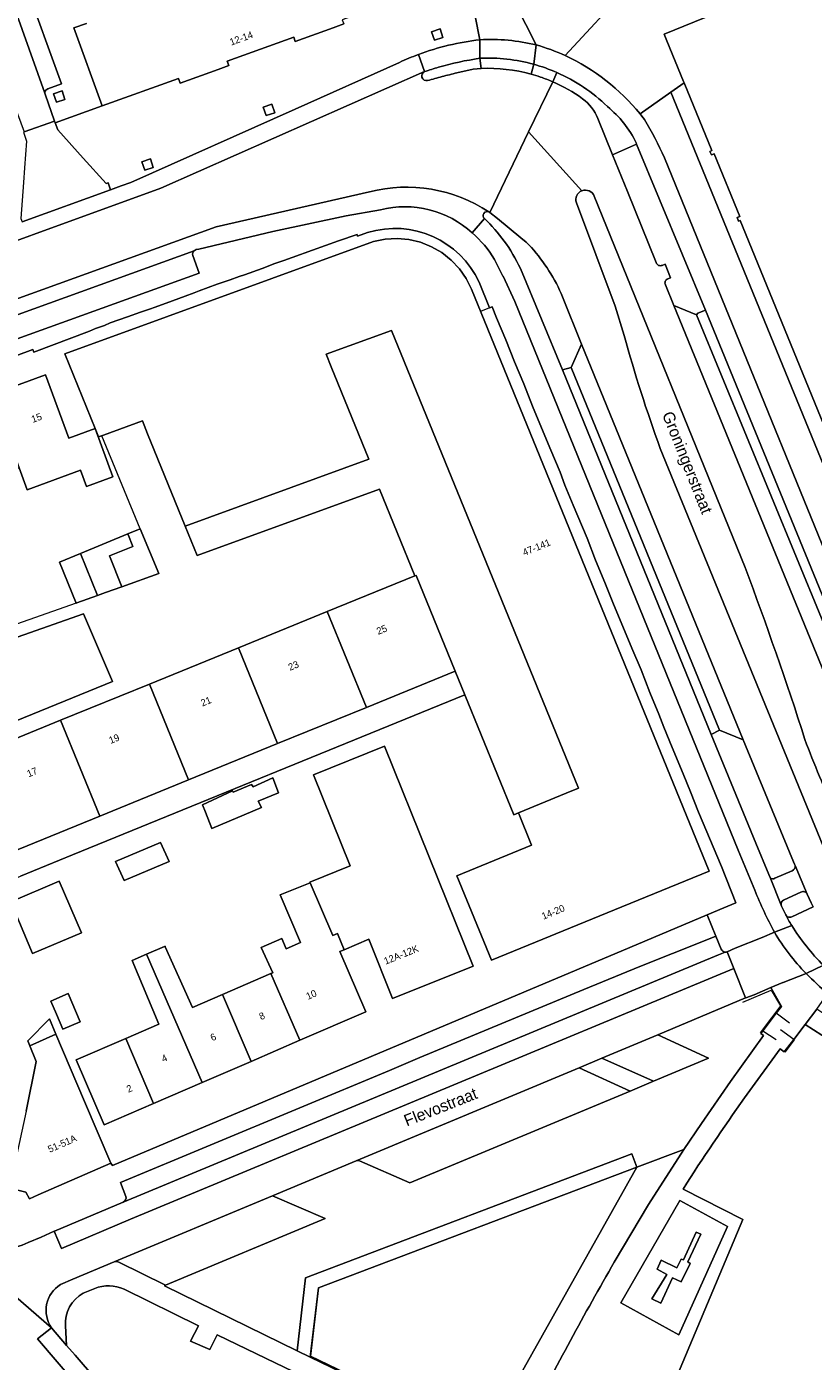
# Model space of a CAD drawing. Header units: metres. Extents: x 151448 to 154749, y 463108 to 465296.
# Tile 266 of 449: x 154253 to 154337, y 463258 to 463401. Entities that reach past the tile are written whole.
import ezdxf
from ezdxf.enums import TextEntityAlignment as Align

# ---------------------------------------------------------------- set-up
doc = ezdxf.new("R2010")
doc.units = ezdxf.units.M
for name, color, linetype, lineweight in [('B-PV-GR-BEPLANTING_CULTUUR_VASTE PLANTENVAK-GV', 253, 'Continuous', 9), ('B-PV-GR-GROENVOORZIENING-GV', 253, 'Continuous', 9), ('B-PV-GR-HAAG-GV', 253, 'Continuous', 9), ('B-PV-IE-TERREINAFSCHEIDING_KUNSTMATIG_HEKWERK-G', 253, 'Continuous', 9), ('B-PV-IE-TERREINAFSCHEIDING_KUNSTMATIG_MUUR-G', 253, 'Continuous', 9), ('B-PV-OG-BEBOUWING-GV', 1, 'Continuous', 9), ('B-PV-OG-BEBOUWING-T18', 2, 'Continuous', 9), ('B-PV-OG-TERREIN_BEGROEID-GV', 253, 'Continuous', 9), ('B-PV-OG-TERREIN_ERF-GV', 253, 'Continuous', 9), ('B-PV-OG-TOPOGRAFIE-T18', 2, 'Continuous', 9), ('B-PV-VH-GESLOTENVERHARDING_ASFALT-GV', 253, 'Continuous', 9), ('B-PV-VH-ONVERHARD_ZAND-GV', 253, 'Continuous', 9), ('B-PV-VH-OPENVERHARDING_BETONSTRAATSTEEN-GV', 253, 'Continuous', 9), ('B-PV-VH-OPENVERHARDING_STRAATBAKSTEEN-GV', 253, 'Continuous', 9), ('B-PV-VH-OPENVERHARDING_TEGEL-GV', 253, 'Continuous', 9)]:
    doc.layers.add(name, color=color, linetype=linetype, lineweight=lineweight)
doc.styles.add('Drong', font='txt', dxfattribs={"height": 1.8})

msp = doc.modelspace()

# ---------------------------------------------------------------- linework, layer by layer
at = {"layer": 'B-PV-GR-BEPLANTING_CULTUUR_VASTE PLANTENVAK-GV', "flags": 128}
msp.add_lwpolyline([(154315.954, 463268.438), (154319.604, 463274.597), (154323.404, 463280.501), (154318.362, 463278.624), (154301.916, 463249.292), (154304.981, 463247.875)], dxfattribs=at)
at = {"layer": 'B-PV-GR-BEPLANTING_CULTUUR_VASTE PLANTENVAK-GV'}
msp.add_lwpolyline([(154306.794, 463251.523, -0.0140732), (154315.954, 463268.438)], format="xyb", dxfattribs=at)
at = {"layer": 'B-PV-GR-GROENVOORZIENING-GV', "flags": 128}
for points in [[(154297.595, 463399.655), (154297.286, 463400.564), (154296.377, 463400.254), (154296.687, 463399.346)], [(154257.114, 463393.004), (154256.805, 463393.913), (154255.896, 463393.603), (154256.206, 463392.695)], [(154279.578, 463391.584), (154279.268, 463392.493), (154278.36, 463392.184), (154278.669, 463391.276)], [(154266.568, 463385.726), (154266.259, 463386.635), (154265.35, 463386.325), (154265.66, 463385.417)], [(154283.393, 463258.246), (154284.254, 463265.671), (154318.362, 463278.624), (154317.829, 463280.026), (154282.867, 463266.749), (154281.98, 463258.939)]]:
    msp.add_lwpolyline(points, close=True, dxfattribs=at)
for points in [[(154322.334, 463370.92), (154324.766, 463369.937), (154324.91, 463370.091), (154325.732, 463370.422), (154318.344, 463388.199), (154315.752, 463387.056), (154317.357, 463383.139), (154320.436, 463375.518)], [(154305.936, 463378.186), (154303.436, 463380.257), (154302.606, 463380.879), (154302.512, 463380.95)], [(154307.065, 463377.141), (154306.51, 463377.71), (154305.936, 463378.186)], [(154305.891, 463374.894), (154310.389, 463364.026), (154311.315, 463364.293), (154312.44, 463366.788), (154310.42, 463371.863)], [(154321.081, 463375.225), (154321.39, 463375.354), (154321.968, 463373.883), (154321.693, 463373.784)], [(154321.42, 463373.141), (154322.334, 463370.92)], [(154335.314, 463310.916), (154335.241, 463311.088), (154334.974, 463311.749), (154329.756, 463324.381), (154327.209, 463325.416), (154326.309, 463324.971), (154331.119, 463313.328), (154332.507, 463309.968), (154332.646, 463309.631)], [(154333.152, 463309.562), (154334.992, 463310.373)]]:
    msp.add_lwpolyline(points, dxfattribs=at)
at = {"layer": 'B-PV-GR-GROENVOORZIENING-GV'}
for points in [[(154302.512, 463380.95, 0.8750618), (154302.041, 463380.238)], [(154302.041, 463380.238, -0.0451432), (154304.154, 463377.831)], [(154304.154, 463377.831, -0.04795), (154305.891, 463374.894)], [(154310.42, 463371.863, 0.081221), (154307.065, 463377.141)], [(154320.436, 463375.518, 0.4390187), (154321.081, 463375.225)], [(154321.693, 463373.784, 0.4522583), (154321.42, 463373.141)], [(154334.992, 463310.373, 0.3871199), (154335.314, 463310.916)], [(154332.646, 463309.631, 0.4051504), (154333.152, 463309.562)]]:
    msp.add_lwpolyline(points, format="xyb", dxfattribs=at)
at = {"layer": 'B-PV-GR-HAAG-GV', "flags": 128}
for points in [[(154318.344, 463388.199), (154315.752, 463387.056), (154317.357, 463383.139), (154320.436, 463375.518)], [(154321.42, 463373.141), (154322.334, 463370.92), (154324.766, 463369.937), (154324.91, 463370.091), (154325.732, 463370.422), (154318.344, 463388.199)], [(154307.065, 463377.141), (154306.51, 463377.71), (154305.936, 463378.186), (154303.436, 463380.257), (154302.606, 463380.879), (154302.512, 463380.95)], [(154305.891, 463374.894), (154310.389, 463364.026), (154311.315, 463364.293), (154312.44, 463366.788)], [(154321.081, 463375.225), (154321.39, 463375.354), (154321.968, 463373.883), (154321.693, 463373.784)], [(154312.44, 463366.788), (154310.42, 463371.863)], [(154335.314, 463310.916), (154335.241, 463311.088), (154334.974, 463311.749), (154329.756, 463324.381), (154327.209, 463325.416), (154326.309, 463324.971), (154331.119, 463313.328), (154332.507, 463309.968), (154332.646, 463309.631)], [(154333.152, 463309.562), (154334.992, 463310.373)]]:
    msp.add_lwpolyline(points, dxfattribs=at)
at = {"layer": 'B-PV-GR-HAAG-GV'}
for points in [[(154302.512, 463380.95, 0.8750618), (154302.041, 463380.238)], [(154302.041, 463380.238, -0.0451432), (154304.154, 463377.831)], [(154304.154, 463377.831, -0.04795), (154305.891, 463374.894)], [(154310.42, 463371.863, 0.081221), (154307.065, 463377.141)], [(154320.436, 463375.518, 0.4390187), (154321.081, 463375.225)], [(154321.693, 463373.784, 0.4522583), (154321.42, 463373.141)], [(154334.992, 463310.373, 0.3871199), (154335.314, 463310.916)], [(154332.646, 463309.631, 0.4051504), (154333.152, 463309.562)]]:
    msp.add_lwpolyline(points, format="xyb", dxfattribs=at)
at = {"layer": 'B-PV-GR-HAAG-GV', "flags": 128}
msp.add_lwpolyline([(154281.98, 463258.939), (154283.393, 463258.246), (154284.254, 463265.671), (154318.362, 463278.624), (154317.829, 463280.026), (154282.867, 463266.749)], close=True, dxfattribs=at)
at = {"layer": 'B-PV-IE-TERREINAFSCHEIDING_KUNSTMATIG_HEKWERK-G', "flags": 128}
for points in [[(154265.179, 463347.012), (154261.072, 463356.976)], [(154290.814, 463351.257), (154271.271, 463344.156)], [(154294.587, 463341.958), (154290.814, 463351.257)], [(154271.271, 463344.156), (154269.982, 463347.303)], [(154258.324, 463339.028), (154237.99, 463331.885)], [(154298.913, 463331.748), (154299.94, 463329.23)], [(154257.905, 463312.089), (154299.94, 463329.23)], [(154299.94, 463329.23), (154305.18, 463316.376)], [(154305.683, 463316.581), (154305.18, 463316.376)], [(154252.36, 463309.794), (154257.905, 463312.089)], [(154329.734, 463296.308), (154332.77, 463297.573), (154333.754, 463295.883), (154333.226, 463295.175)], [(154332.792, 463294.623), (154331.789, 463293.292)], [(154333.226, 463295.175), (154332.792, 463294.623)], [(154333.304, 463295.117), (154333.226, 463295.175)], [(154334.723, 463294.056), (154333.304, 463295.117)], [(154331.789, 463293.292), (154331.573, 463293.006)], [(154331.789, 463293.292), (154331.871, 463293.236)], [(154331.871, 463293.236), (154333.294, 463292.276)], [(154335.167, 463292.3), (154333.74, 463293.343)], [(154335.231, 463292.253), (154334.203, 463290.921)], [(154335.231, 463292.253), (154335.167, 463292.3)], [(154318.362, 463278.624), (154284.254, 463265.671)], [(154318.362, 463278.624), (154301.95, 463249.369), (154292.723, 463253.84)], [(154284.254, 463265.671), (154283.423, 463258.35)], [(154294.752, 463253.46), (154292.472, 463254.674), (154292.173, 463254.147), (154283.423, 463258.35)]]:
    msp.add_lwpolyline(points, dxfattribs=at)
at = {"layer": 'B-PV-IE-TERREINAFSCHEIDING_KUNSTMATIG_MUUR-G', "flags": 128}
for points in [[(154286.419, 463377.872), (154283.616, 463376.873)], [(154281.442, 463376.077), (154280.55, 463375.763)], [(154276.333, 463374.215), (154275.766, 463374.027)], [(154279.61, 463375.416), (154278.221, 463374.909)], [(154274.8, 463373.665), (154273.418, 463373.215)], [(154269.985, 463371.937), (154268.615, 463371.44)], [(154271.505, 463372.485), (154270.94, 463372.271)], [(154265.188, 463370.202), (154263.829, 463369.723)], [(154266.793, 463370.742), (154266.158, 463370.545)], [(154302.581, 463370.678), (154301.625, 463370.286)], [(154303.341, 463369.594), (154302.881, 463370.784), (154302.581, 463370.678)], [(154260.398, 463368.463), (154259.75, 463368.192)], [(154261.959, 463369.059), (154261.357, 463368.784)], [(154305.265, 463364.895), (154304.322, 463367.266)], [(154307.206, 463360.153), (154306.277, 463362.525)], [(154309.146, 463355.433), (154308.168, 463357.806)], [(154310.655, 463351.673), (154310.141, 463353.086)], [(154312.039, 463348.354), (154311.556, 463349.539)], [(154313.95, 463343.657), (154313.033, 463345.996)], [(154315.863, 463338.92), (154314.95, 463341.263)], [(154317.817, 463334.222), (154316.864, 463336.532)], [(154319.746, 463329.458), (154318.818, 463331.889)], [(154321.268, 463325.752), (154320.728, 463327.128)], [(154323.312, 463320.759), (154322.136, 463323.577)], [(154324.958, 463316.658), (154324.114, 463318.84)]]:
    msp.add_lwpolyline(points, dxfattribs=at)
at = {"layer": 'B-PV-OG-BEBOUWING-GV', "flags": 128}
for points in [[(154364.855, 463417.735), (154321.302, 463399.986), (154321.581, 463399.285), (154323.359, 463394.936), (154323.423, 463394.779), (154326.384, 463387.52), (154326.199, 463387.443), (154326.359, 463387.058), (154326.636, 463387.173), (154329.381, 463380.467), (154329.103, 463380.354), (154329.259, 463379.969), (154329.435, 463380.04), (154347.033, 463336.994)], [(154259.416, 463401.148), (154258.072, 463400.661), (154261.102, 463392.308), (154269.291, 463395.249), (154269.465, 463394.763), (154273.516, 463396.214), (154274.666, 463396.639), (154274.494, 463397.119), (154281.619, 463399.679), (154281.784, 463399.223), (154285.832, 463400.68), (154286.972, 463401.102)]]:
    msp.add_lwpolyline(points, dxfattribs=at)
for points in [[(154285.643, 463364.373), (154285.104, 463365.7), (154292.101, 463368.238), (154305.268, 463336.003), (154312.126, 463319.212), (154310.804, 463318.673), (154305.683, 463316.581), (154307.095, 463313.108), (154299.096, 463309.84), (154302.786, 463300.805), (154315.955, 463306.175), (154326.094, 463310.31), (154300.649, 463372.679), (154300.081, 463373.82), (154299.356, 463374.863), (154298.488, 463375.797), (154297.485, 463376.593), (154296.381, 463377.229), (154295.191, 463377.702), (154293.955, 463377.986), (154292.684, 463378.1), (154291.407, 463378.021), (154290.166, 463377.772), (154257.108, 463365.751), (154260.355, 463357.753), (154260.721, 463356.851), (154261.235, 463357.036), (154265.41, 463358.557), (154265.969, 463357.181), (154269.982, 463347.303), (154289.67, 463354.473)], [(154260.355, 463357.753), (154257.513, 463356.71), (154255.023, 463363.498), (154249.34, 463361.413), (154249.634, 463360.611), (154252.214, 463353.542), (154253.071, 463351.193), (154258.77, 463353.284), (154259.407, 463351.547), (154262.249, 463352.589)], [(154263.836, 463346.454), (154264.4, 463345.1), (154261.9, 463344.1), (154263.203, 463340.804), (154267.151, 463342.228), (154265.179, 463347.012)], [(154258.796, 463344.36), (154260.595, 463339.863), (154261.458, 463340.175), (154263.203, 463340.804), (154261.9, 463344.1), (154264.4, 463345.1), (154263.836, 463346.454)], [(154258.313, 463339.04), (154258.319, 463339.042), (154258.373, 463339.061), (154260.595, 463339.863), (154258.796, 463344.36), (154256.53, 463343.419)], [(154298.913, 463331.748), (154294.727, 463342.015), (154294.587, 463341.958), (154285.207, 463338.136), (154289.395, 463327.867)], [(154275.688, 463334.256), (154279.876, 463323.985), (154289.395, 463327.867), (154285.207, 463338.136)], [(154279.876, 463323.985), (154275.688, 463334.256), (154266.17, 463330.375), (154270.358, 463320.104)], [(154266.17, 463330.375), (154256.652, 463326.492), (154260.839, 463316.222), (154270.358, 463320.104)], [(154260.839, 463316.222), (154256.652, 463326.492), (154247.133, 463322.61), (154251.321, 463312.341)], [(154283.375, 463309.081), (154285.817, 463303.437), (154286.312, 463303.651), (154287.023, 463301.912), (154289.649, 463303.048), (154292.204, 463296.695), (154300.822, 463300.16), (154291.356, 463323.701), (154283.738, 463320.638), (154287.659, 463310.889), (154283.345, 463309.151)], [(154272.183, 463316.648), (154272.855, 463314.891), (154278.18, 463317.134), (154277.801, 463317.809), (154279.991, 463318.701), (154279.369, 463320.323), (154277.261, 463319.377), (154277.099, 463319.62), (154275.126, 463318.783), (154275.072, 463318.918), (154271.863, 463317.448)], [(154262.522, 463311.359), (154263.451, 463309.335), (154268.262, 463311.377), (154267.333, 463313.401)], [(154258.873, 463303.735), (154256.496, 463309.249), (154251.306, 463307.033), (154253.643, 463301.519)], [(154279.151, 463299.352), (154282.26, 463292.202), (154289.35, 463295.27), (154286.563, 463301.713), (154287.023, 463301.912), (154286.312, 463303.651), (154285.817, 463303.437), (154283.375, 463309.081), (154280.163, 463307.776), (154282.351, 463302.694), (154280.81, 463302.019), (154280.351, 463303.1), (154278.135, 463302.155), (154279.367, 463299.445)], [(154265.862, 463301.423), (154264.305, 463300.737), (154267.181, 463293.941), (154263.619, 463292.4), (154266.607, 463285.429), (154271.821, 463287.685)], [(154271.821, 463287.685), (154277.04, 463289.944), (154273.999, 463297.117), (154270.781, 463295.721), (154267.863, 463302.235), (154267.839, 463302.294), (154267.787, 463302.271), (154265.862, 463301.423)], [(154282.26, 463292.202), (154279.151, 463299.352), (154273.999, 463297.117), (154277.04, 463289.944)], [(154258.753, 463294.201), (154257.453, 463297.203), (154255.595, 463296.399), (154256.203, 463294.995), (154256.895, 463293.397)], [(154256.146, 463292.861), (154255.443, 463294.509), (154253.122, 463292.152), (154253.35, 463291.599)], [(154251.183, 463276.356), (154252.504, 463276.043), (154252.93, 463275.942), (154253.303, 463275.22), (154254.258, 463275.639), (154262.011, 463279.037), (154259.224, 463285.642), (154256.146, 463292.861), (154253.35, 463291.599), (154254.034, 463289.944), (154252.945, 463284.601)], [(154266.607, 463285.429), (154263.619, 463292.4), (154258.318, 463290.107), (154261.331, 463283.146)]]:
    msp.add_lwpolyline(points, close=True, dxfattribs=at)
at = {"layer": 'B-PV-OG-TERREIN_BEGROEID-GV'}
for points in [[(154312.486, 463383.223, 0.4007403), (154311.889, 463381.937)], [(154313.809, 463382.656, 0.396513), (154312.486, 463383.223)], [(154317.012, 463367.713, 0.0210612), (154320.879, 463355.597)], [(154336.368, 463324.447, 0.0117178), (154329.968, 463342.851)], [(154339.639, 463316.574, -0.0204546), (154336.368, 463324.447)], [(154329.906, 463286.036, 0.0140509), (154323.315, 463276.267)], [(154288.648, 463279.299, 0.1797062), (154288.303, 463279.305)], [(154263.439, 463265.529, 0.2029904), (154260.301, 463265.63)], [(154259.077, 463265.101, 0.2958649), (154257.174, 463261.601)]]:
    msp.add_lwpolyline(points, format="xyb", dxfattribs=at)
at = {"layer": 'B-PV-OG-TERREIN_BEGROEID-GV', "flags": 128}
for points in [[(154311.889, 463381.937), (154316.033, 463370.844), (154317.012, 463367.713)], [(154329.968, 463342.851), (154313.809, 463382.656)], [(154320.879, 463355.597), (154338.33, 463313.01), (154338.44, 463312.718), (154338.64, 463312.812)], [(154288.303, 463279.305), (154279.341, 463275.534), (154284.992, 463273.109), (154267.886, 463265.96), (154267.769, 463265.906), (154281.98, 463258.939), (154282.867, 463266.749), (154317.829, 463280.026), (154318.362, 463278.624), (154323.404, 463280.501), (154325.276, 463283.276), (154328.395, 463287.779), (154331.948, 463292.705), (154331.64, 463292.934), (154331.871, 463293.236), (154333.304, 463295.117), (154333.851, 463295.836), (154332.734, 463297.853), (154330.916, 463297.085), (154330.035, 463296.745), (154330.02, 463296.739), (154320.606, 463292.774), (154326.04, 463290.28), (154320.138, 463287.834), (154317.663, 463286.772), (154294.053, 463276.917), (154288.648, 463279.299)], [(154323.315, 463276.267), (154329.711, 463273.005), (154321.123, 463252.539), (154340.795, 463241.526), (154341.52, 463242.559), (154345.233, 463246.97), (154342.801, 463249.962), (154352.816, 463261.365), (154362.793, 463272.744), (154363.77, 463273.86), (154364.766, 463274.996), (154380.421, 463292.864), (154388.816, 463293.503), (154390.093, 463294.714)], [(154336.397, 463293.897), (154335.167, 463292.3), (154334.147, 463290.975), (154333.708, 463291.303), (154329.906, 463286.036)], [(154340.865, 463291.024), (154336.397, 463293.897)], [(154260.301, 463265.63), (154259.077, 463265.101)], [(154294.392, 463222.605), (154291.663, 463225.868), (154290.739, 463225.096), (154288.834, 463227.373), (154290.377, 463228.667), (154300.847, 463247.446), (154278.661, 463258.117), (154273.427, 463260.66), (154272.615, 463259.087), (154270.57, 463259.973), (154271.404, 463261.63), (154263.439, 463265.529)], [(154257.174, 463261.601), (154257.292, 463259.518), (154258.21, 463258.474), (154267.548, 463247.577), (154278.37, 463234.96), (154281.441, 463231.2), (154282.115, 463230.429), (154292.862, 463218.077), (154293.492, 463219.942), (154294.259, 463222.212), (154294.392, 463222.605)]]:
    msp.add_lwpolyline(points, dxfattribs=at)
msp.add_lwpolyline([(154318.362, 463278.624), (154284.254, 463265.671), (154283.393, 463258.246), (154301.916, 463249.292)], close=True, dxfattribs=at)
at = {"layer": 'B-PV-OG-TERREIN_ERF-GV', "flags": 128}
for points in [[(154318.717, 463391.45), (154322.008, 463393.769), (154323.423, 463394.779), (154323.359, 463394.936), (154321.581, 463399.285), (154321.302, 463399.986), (154364.855, 463417.735), (154364.632, 463418.282), (154370.272, 463420.584)], [(154317.514, 463405.098), (154310.68, 463397.701)], [(154289.53, 463378.733), (154288.462, 463378.37), (154288.421, 463378.552), (154286.419, 463377.872), (154283.616, 463376.873), (154281.442, 463376.077), (154280.55, 463375.763), (154279.61, 463375.416), (154278.221, 463374.909), (154276.333, 463374.215), (154275.766, 463374.027), (154274.8, 463373.665), (154273.418, 463373.215), (154271.505, 463372.485), (154270.94, 463372.271), (154269.985, 463371.937), (154268.615, 463371.44), (154266.793, 463370.742), (154266.158, 463370.545), (154265.188, 463370.202), (154263.829, 463369.723), (154261.959, 463369.059), (154261.357, 463368.784), (154260.398, 463368.463), (154259.75, 463368.192), (154253.791, 463365.921), (154253.671, 463366.219), (154209.86, 463349.88)], [(154247.133, 463322.61), (154256.652, 463326.492), (154266.17, 463330.375), (154275.688, 463334.256), (154285.207, 463338.136), (154294.587, 463341.958), (154290.814, 463351.257), (154271.271, 463344.156), (154269.982, 463347.303), (154265.969, 463357.181), (154265.41, 463358.557), (154261.235, 463357.036), (154260.721, 463356.851), (154260.355, 463357.753), (154257.108, 463365.751), (154290.166, 463377.772), (154291.407, 463378.021), (154292.684, 463378.1), (154293.955, 463377.986), (154295.191, 463377.702), (154296.381, 463377.229), (154297.485, 463376.593), (154298.488, 463375.797), (154299.356, 463374.863), (154300.081, 463373.82), (154300.649, 463372.679), (154326.094, 463310.31), (154315.955, 463306.175), (154302.786, 463300.805), (154299.096, 463309.84), (154307.095, 463313.108), (154305.683, 463316.581), (154305.18, 463316.376), (154299.94, 463329.23), (154257.905, 463312.089), (154252.36, 463309.794)], [(154262.011, 463279.037), (154262.208, 463278.787), (154317.607, 463302.154), (154325.902, 463305.653), (154327.693, 463306.408), (154328.973, 463306.948), (154327.419, 463310.841), (154324.958, 463316.658), (154324.114, 463318.84), (154323.312, 463320.759), (154322.136, 463323.577), (154321.268, 463325.752), (154320.728, 463327.128), (154319.746, 463329.458), (154318.818, 463331.889), (154317.817, 463334.222), (154316.864, 463336.532), (154315.863, 463338.92), (154314.95, 463341.263), (154313.95, 463343.657), (154313.033, 463345.996), (154312.039, 463348.354), (154311.556, 463349.539), (154310.655, 463351.673), (154310.141, 463353.086), (154309.146, 463355.433), (154308.168, 463357.806), (154307.206, 463360.153), (154306.277, 463362.525), (154305.265, 463364.895), (154304.322, 463367.266), (154303.341, 463369.594), (154302.881, 463370.784), (154302.581, 463370.678), (154301.466, 463373.42)], [(154252.945, 463284.601), (154254.034, 463289.944), (154253.35, 463291.599), (154253.122, 463292.152), (154255.443, 463294.509), (154256.146, 463292.861), (154259.224, 463285.642), (154262.011, 463279.037)]]:
    msp.add_lwpolyline(points, dxfattribs=at)
at = {"layer": 'B-PV-OG-TERREIN_ERF-GV'}
for points in [[(154310.68, 463397.701, -0.1158928), (154318.717, 463391.45)], [(154301.466, 463373.42, 0.3775918), (154289.53, 463378.733)]]:
    msp.add_lwpolyline(points, format="xyb", dxfattribs=at)
at = {"layer": 'B-PV-OG-TERREIN_ERF-GV', "flags": 128}
for points in [[(154310.804, 463318.673), (154312.126, 463319.212), (154305.268, 463336.003), (154292.101, 463368.238), (154285.104, 463365.7), (154285.643, 463364.373), (154289.67, 463354.473), (154269.982, 463347.303), (154271.271, 463344.156), (154290.814, 463351.257), (154294.587, 463341.958), (154294.727, 463342.015), (154298.913, 463331.748), (154299.94, 463329.23), (154305.18, 463316.376), (154305.683, 463316.581)], [(154260.355, 463357.753), (154262.249, 463352.589), (154259.407, 463351.547), (154258.77, 463353.284), (154253.071, 463351.193), (154252.214, 463353.542), (154249.699, 463352.619), (154250.895, 463349.271), (154248.792, 463348.52), (154246.749, 463347.79), (154246.708, 463347.902), (154245.576, 463350.987), (154243.085, 463350.073), (154244.228, 463346.957), (154241.914, 463346.109), (154239.658, 463345.282), (154235.885, 463355.568), (154240.41, 463357.228), (154244.976, 463358.903), (154249.634, 463360.611), (154249.34, 463361.413), (154255.023, 463363.498), (154257.513, 463356.71)], [(154258.373, 463339.061), (154258.319, 463339.042), (154258.313, 463339.04), (154256.53, 463343.419), (154258.796, 463344.36), (154263.836, 463346.454), (154265.179, 463347.012), (154267.151, 463342.228), (154263.203, 463340.804), (154261.458, 463340.175), (154260.595, 463339.863)], [(154244.347, 463332.732), (154259.082, 463337.906), (154262.215, 463330.644), (154247.571, 463324.676)], [(154244.347, 463332.732), (154247.571, 463324.676), (154262.215, 463330.644), (154259.082, 463337.906)], [(154299.94, 463329.23), (154298.913, 463331.748), (154289.395, 463327.867), (154279.876, 463323.985), (154270.358, 463320.104), (154260.839, 463316.222), (154251.321, 463312.341), (154247.133, 463322.61), (154245.799, 463322.08), (154249.951, 463311.782), (154250.983, 463309.225), (154252.36, 463309.794), (154257.905, 463312.089)], [(154277.04, 463289.944), (154271.821, 463287.685), (154266.607, 463285.429), (154261.331, 463283.146), (154258.318, 463290.107), (154263.619, 463292.4), (154267.181, 463293.941), (154264.305, 463300.737), (154265.862, 463301.423), (154267.787, 463302.271), (154267.839, 463302.294), (154267.863, 463302.235), (154270.781, 463295.721), (154273.999, 463297.117), (154279.151, 463299.352), (154279.367, 463299.445), (154278.135, 463302.155), (154280.351, 463303.1), (154280.81, 463302.019), (154282.351, 463302.694), (154280.163, 463307.776), (154283.375, 463309.081), (154283.345, 463309.151), (154287.659, 463310.889), (154283.738, 463320.638), (154291.356, 463323.701), (154300.822, 463300.16), (154292.204, 463296.695), (154289.649, 463303.048), (154287.023, 463301.912), (154286.563, 463301.713), (154289.35, 463295.27), (154282.26, 463292.202)], [(154272.183, 463316.648), (154271.863, 463317.448), (154275.072, 463318.918), (154275.126, 463318.783), (154277.099, 463319.62), (154277.261, 463319.377), (154279.369, 463320.323), (154279.991, 463318.701), (154277.801, 463317.809), (154278.18, 463317.134), (154272.855, 463314.891)], [(154262.522, 463311.359), (154267.333, 463313.401), (154268.262, 463311.377), (154263.451, 463309.335)], [(154258.873, 463303.735), (154253.643, 463301.519), (154251.306, 463307.033), (154256.496, 463309.249)], [(154256.203, 463294.995), (154255.595, 463296.399), (154257.453, 463297.203), (154258.753, 463294.201), (154256.895, 463293.397)]]:
    msp.add_lwpolyline(points, close=True, dxfattribs=at)
at = {"layer": 'B-PV-VH-GESLOTENVERHARDING_ASFALT-GV'}
for points in [[(154301.549, 463399.396, 0.0600972), (154294.963, 463397.818)], [(154307.585, 463398.845, 0.0740436), (154301.549, 463399.396)], [(154310.68, 463397.701, 0.0432399), (154307.585, 463398.845)], [(154294.963, 463397.818, 0.0191777), (154292.933, 463396.975)], [(154297.138, 463396.457, -0.0336427), (154301.543, 463397.411)], [(154301.543, 463397.411, -0.0799438), (154307.323, 463396.769)], [(154318.717, 463391.45, 0.1158928), (154310.68, 463397.701)], [(154295.351, 463395.376, -0.3724192), (154295.621, 463395.98)], [(154295.621, 463395.98, -0.0133702), (154297.138, 463396.457)], [(154299.095, 463395.852, 0.005622), (154297.505, 463395.453)], [(154307.03, 463395.712, 0.074476), (154301.692, 463396.333)], [(154308.049, 463395.404, 0.0157462), (154307.03, 463395.712)], [(154307.323, 463396.769, -0.0359673), (154309.785, 463395.895)], [(154309.785, 463395.895, -0.0900541), (154315.218, 463392.246)], [(154295.959, 463395.031, -0.40224), (154295.351, 463395.376)], [(154297.505, 463395.453, 0.0051445), (154295.959, 463395.031)], [(154309.351, 463394.902, 0.0213002), (154308.049, 463395.404)], [(154312.558, 463393.07, 0.0551946), (154309.351, 463394.902)], [(154314.18, 463390.969, 0.1474742), (154312.558, 463393.07)], [(154315.218, 463392.246, -0.1066308), (154318.299, 463388.358)], [(154321.318, 463386.737, 0.0379692), (154319.174, 463390.84)], [(154289.742, 463383.111, -0.2115233), (154302.512, 463380.95)], [(154302.512, 463380.95, 0.2115233), (154289.742, 463383.111)], [(154311.889, 463381.937, -0.4007403), (154312.486, 463383.223)], [(154312.486, 463383.223, -0.396513), (154313.809, 463382.656)], [(154290.913, 463381.189, -0.2518459), (154300.732, 463378.699)], [(154302.041, 463380.238, -0.8750618), (154302.512, 463380.95)], [(154304.154, 463377.831, 0.0451432), (154302.041, 463380.238)], [(154300.732, 463378.699, -0.0821156), (154303.132, 463375.865)], [(154305.891, 463374.894, 0.04795), (154304.154, 463377.831)], [(154307.065, 463377.141, -0.081221), (154310.42, 463371.863)], [(154270.97, 463376.802, -0.1144775), (154271.178, 463376.91)], [(154321.081, 463375.225, -0.4390187), (154320.436, 463375.518)], [(154321.42, 463373.141, -0.4522583), (154321.693, 463373.784)], [(154320.879, 463355.597, -0.0210612), (154317.012, 463367.713)], [(154329.968, 463342.851, -0.0117178), (154336.368, 463324.447)], [(154336.368, 463324.447, 0.0204546), (154339.639, 463316.574)], [(154330.987, 463308.279, 0.0255479), (154333.112, 463303.783)], [(154334.949, 463304.519, -0.035108), (154334.328, 463305.633)], [(154338.356, 463300.237, -0.0586505), (154334.949, 463304.519)], [(154333.112, 463303.783, 0.0645328), (154336.501, 463299.375)], [(154336.501, 463299.375, 0.0191039), (154338.797, 463297.169)]]:
    msp.add_lwpolyline(points, format="xyb", dxfattribs=at)
at = {"layer": 'B-PV-VH-GESLOTENVERHARDING_ASFALT-GV', "flags": 128}
for points in [[(154301.543, 463397.411), (154301.549, 463399.396)], [(154301.549, 463399.396), (154301.543, 463397.411)], [(154307.585, 463398.845), (154307.323, 463396.769)], [(154307.323, 463396.769), (154307.585, 463398.845)], [(154250.103, 463379.035), (154243.556, 463376.699), (154243.23, 463376.584), (154243.102, 463376.538), (154241.96, 463376.088), (154225.056, 463369.981), (154224.961, 463369.959), (154208.038, 463363.839), (154202.584, 463362.209), (154202.515, 463362.172), (154202.458, 463362.151), (154199.549, 463361.306), (154198.637, 463361.041), (154199.083, 463359.541), (154202.958, 463360.648), (154212.003, 463363.346), (154267.395, 463383.502), (154295.621, 463395.98), (154294.963, 463397.818)], [(154294.963, 463397.818), (154295.621, 463395.98)], [(154295.621, 463395.98), (154267.395, 463383.502), (154212.003, 463363.346), (154202.958, 463360.648), (154199.083, 463359.541), (154199.954, 463356.606), (154200.046, 463356.633)], [(154292.933, 463396.975), (154281.77, 463391.975), (154264.155, 463384.123), (154263.147, 463383.75), (154262.001, 463383.333), (154252.534, 463379.905)], [(154301.692, 463396.333), (154300.851, 463396.235), (154299.095, 463395.852)], [(154302.512, 463380.95), (154302.606, 463380.879), (154306.768, 463389.532), (154309.351, 463394.902)], [(154309.351, 463394.902), (154306.768, 463389.532), (154312.486, 463383.223)], [(154319.174, 463390.84), (154318.917, 463391.213), (154318.717, 463391.45)], [(154320.436, 463375.518), (154317.357, 463383.139), (154315.752, 463387.056), (154314.18, 463390.969)], [(154312.486, 463383.223), (154306.768, 463389.532), (154302.606, 463380.879), (154303.436, 463380.257), (154305.936, 463378.186), (154306.51, 463377.71), (154307.065, 463377.141)], [(154318.299, 463388.358), (154318.344, 463388.199), (154325.732, 463370.422), (154341.785, 463331.222), (154344.485, 463324.469)], [(154346.213, 463325.697), (154321.318, 463386.737)], [(154200.338, 463355.702), (154200.236, 463355.656), (154201.104, 463352.733), (154210.443, 463356.559), (154217.016, 463358.959), (154220.927, 463360.364), (154247.105, 463369.879), (154273.301, 463379.346), (154289.742, 463383.111)], [(154289.742, 463383.111), (154273.301, 463379.346), (154247.105, 463369.879), (154220.927, 463360.364), (154217.016, 463358.959), (154210.443, 463356.559), (154201.104, 463352.733), (154201.561, 463351.194), (154201.816, 463351.304), (154205.532, 463352.877)], [(154317.012, 463367.713), (154316.033, 463370.844), (154311.889, 463381.937)], [(154313.809, 463382.656), (154329.968, 463342.851)], [(154271.178, 463376.91), (154271.436, 463376.971), (154279.378, 463378.852), (154287.246, 463380.519), (154290.913, 463381.189)], [(154302.041, 463380.238), (154300.732, 463378.699)], [(154300.732, 463378.699), (154302.041, 463380.238)], [(154248.694, 463368.747), (154270.97, 463376.802)], [(154303.132, 463375.865), (154304.021, 463374.074), (154304.04, 463374.083), (154305.283, 463371.354), (154315.829, 463345.476), (154329.231, 463312.588)], [(154334.328, 463305.633), (154333.868, 463306.586), (154333.835, 463306.668), (154332.646, 463309.631), (154332.507, 463309.968), (154331.119, 463313.328), (154326.309, 463324.971), (154310.389, 463364.026), (154305.891, 463374.894)], [(154321.693, 463373.784), (154321.968, 463373.883), (154321.39, 463375.354), (154321.081, 463375.225)], [(154342.14, 463322.413), (154339.734, 463328.364), (154322.334, 463370.92), (154321.42, 463373.141)], [(154310.42, 463371.863), (154312.44, 463366.788), (154329.756, 463324.381), (154334.974, 463311.749), (154335.241, 463311.088), (154335.314, 463310.916), (154336.603, 463307.844), (154337.034, 463306.938), (154337.265, 463306.487)], [(154340.779, 463309.276), (154340.595, 463309.539), (154338.44, 463312.718), (154338.33, 463313.01), (154320.879, 463355.597)], [(154329.231, 463312.588), (154330.987, 463308.279)], [(154333.112, 463303.783), (154334.949, 463304.519)], [(154334.949, 463304.519), (154333.112, 463303.783)], [(154336.501, 463299.375), (154338.356, 463300.237)], [(154338.356, 463300.237), (154336.501, 463299.375)]]:
    msp.add_lwpolyline(points, dxfattribs=at)
at = {"layer": 'B-PV-VH-ONVERHARD_ZAND-GV', "flags": 128}
for points in [[(154328.092, 463272.268), (154322.983, 463275.045), (154316.654, 463264.093), (154322.868, 463260.644)], [(154322.634, 463267.824), (154320.981, 463268.636), (154320.555, 463267.676), (154321.575, 463267.108), (154319.968, 463264.524), (154320.948, 463264.06), (154322.201, 463266.764), (154323.103, 463266.345), (154324.059, 463268.309), (154323.837, 463268.465), (154325.209, 463271.432), (154324.737, 463271.64), (154323.369, 463268.675), (154323.109, 463268.772)], [(154322.634, 463267.824), (154323.109, 463268.772), (154323.369, 463268.675), (154324.737, 463271.64), (154325.209, 463271.432), (154323.837, 463268.465), (154324.059, 463268.309), (154323.103, 463266.345), (154322.201, 463266.764), (154320.948, 463264.06), (154319.968, 463264.524), (154321.575, 463267.108), (154320.555, 463267.676), (154320.981, 463268.636)]]:
    msp.add_lwpolyline(points, close=True, dxfattribs=at)
at = {"layer": 'B-PV-VH-OPENVERHARDING_BETONSTRAATSTEEN-GV', "flags": 128}
for points in [[(154250.843, 463405.234), (154254.953, 463393.666), (154254.958, 463393.773), (154254.996, 463393.893), (154255.064, 463393.998), (154255.156, 463394.083), (154255.268, 463394.14), (154256.755, 463394.676), (154252.842, 463405.43), (154251.492, 463404.922), (154251.362, 463404.893), (154251.228, 463404.899), (154251.101, 463404.94), (154250.99, 463405.013), (154250.902, 463405.114)], [(154340.837, 463330.925), (154324.766, 463369.937), (154322.334, 463370.92), (154339.734, 463328.364)], [(154311.315, 463364.293), (154327.209, 463325.416), (154329.756, 463324.381), (154312.44, 463366.788)], [(154320.138, 463287.834), (154326.04, 463290.28), (154320.606, 463292.774), (154314.615, 463290.281)], [(154320.138, 463287.834), (154314.615, 463290.281), (154312.172, 463289.246), (154317.663, 463286.772)]]:
    msp.add_lwpolyline(points, close=True, dxfattribs=at)
at = {"layer": 'B-PV-VH-OPENVERHARDING_BETONSTRAATSTEEN-GV'}
for points in [[(154301.543, 463397.411, 0.0336427), (154297.138, 463396.457)], [(154307.323, 463396.769, 0.0799438), (154301.543, 463397.411)], [(154295.621, 463395.98, 0.3724192), (154295.351, 463395.376)], [(154297.138, 463396.457, 0.0133702), (154295.621, 463395.98)], [(154297.505, 463395.453, -0.005622), (154299.095, 463395.852)], [(154301.692, 463396.333, -0.074476), (154307.03, 463395.712)], [(154307.03, 463395.712, -0.0157462), (154308.049, 463395.404)], [(154309.785, 463395.895, 0.0359673), (154307.323, 463396.769)], [(154295.351, 463395.376, 0.40224), (154295.959, 463395.031)], [(154295.959, 463395.031, -0.0051445), (154297.505, 463395.453)], [(154308.049, 463395.404, -0.0213002), (154309.351, 463394.902)], [(154270.793, 463376.297, -0.2754214), (154270.97, 463376.802)], [(154334.142, 463307.243, 0.4152151), (154333.835, 463306.668)], [(154336.603, 463307.844, 0.430664), (154335.938, 463308.09)], [(154334.328, 463305.633, 0.4168968), (154334.959, 463305.444)], [(154327.823, 463301.659, -0.2807164), (154327.391, 463301.964)], [(154288.303, 463279.305, -0.1797062), (154288.648, 463279.299)], [(154263.646, 463275.481, -0.3778679), (154263.351, 463274.869)], [(154262.399, 463268.476, -0.2045708), (154262.873, 463268.435)]]:
    msp.add_lwpolyline(points, format="xyb", dxfattribs=at)
at = {"layer": 'B-PV-VH-OPENVERHARDING_BETONSTRAATSTEEN-GV', "flags": 128}
for points in [[(154299.095, 463395.852), (154300.851, 463396.235), (154301.692, 463396.333), (154301.543, 463397.411)], [(154301.543, 463397.411), (154301.692, 463396.333)], [(154307.323, 463396.769), (154307.03, 463395.712)], [(154307.03, 463395.712), (154307.323, 463396.769)], [(154309.351, 463394.902), (154309.785, 463395.895)], [(154270.97, 463376.802), (154248.694, 463368.747)], [(154249.133, 463368.415), (154249.776, 463366.587), (154271.475, 463374.397), (154270.793, 463376.297)], [(154335.938, 463308.09), (154334.142, 463307.243)], [(154334.959, 463305.444), (154337.265, 463306.487), (154337.034, 463306.938), (154336.603, 463307.844)], [(154333.835, 463306.668), (154333.868, 463306.586), (154334.328, 463305.633)], [(154327.391, 463301.964), (154326.835, 463303.361), (154325.682, 463302.892), (154318.679, 463300.11), (154312.686, 463297.653), (154295.119, 463290.353), (154291.871, 463288.962), (154263.065, 463276.972), (154263.646, 463275.481)], [(154263.351, 463274.869), (154327.094, 463301.356), (154327.823, 463301.659)], [(154288.648, 463279.299), (154294.053, 463276.917), (154317.663, 463286.772), (154312.172, 463289.246), (154288.303, 463279.305)], [(154267.886, 463265.96), (154284.992, 463273.109), (154279.341, 463275.534), (154262.399, 463268.476)], [(154262.873, 463268.435), (154267.886, 463265.96)]]:
    msp.add_lwpolyline(points, dxfattribs=at)
at = {"layer": 'B-PV-VH-OPENVERHARDING_STRAATBAKSTEEN-GV', "flags": 128}
for points in [[(154241.194, 463431.948), (154240.766, 463433.17), (154236.558, 463444.627), (154236.326, 463445.27), (154233.517, 463452.787), (154230.118, 463451.648), (154232.307, 463445.888), (154232.318, 463445.86), (154232.32, 463445.852), (154251.669, 463392.427), (154252.743, 463389.532), (154255.989, 463390.665), (154254.992, 463393.558), (154254.953, 463393.666), (154250.843, 463405.234), (154250.47, 463406.376), (154246.209, 463418.093), (154245.757, 463419.287)], [(154297.595, 463399.655), (154296.687, 463399.346), (154296.377, 463400.254), (154297.286, 463400.564)], [(154257.114, 463393.004), (154256.206, 463392.695), (154255.896, 463393.603), (154256.805, 463393.913)], [(154279.578, 463391.584), (154278.669, 463391.276), (154278.36, 463392.184), (154279.268, 463392.493)], [(154255.989, 463390.665), (154252.743, 463389.532), (154252.664, 463389.504), (154253.005, 463388.551), (154252.782, 463385.684), (154252.661, 463384.12), (154252.399, 463380.264), (154252.534, 463379.905), (154262.001, 463383.333), (154261.746, 463384.082), (154261.532, 463384.005), (154259.067, 463386.727), (154256.336, 463389.731), (154256.055, 463390.495), (154256.017, 463390.599)], [(154266.568, 463385.726), (154265.66, 463385.417), (154265.35, 463386.325), (154266.259, 463386.635)], [(154324.766, 463369.937), (154340.837, 463330.925), (154341.053, 463330.906), (154341.785, 463331.222), (154325.732, 463370.422), (154324.91, 463370.091)], [(154327.209, 463325.416), (154311.315, 463364.293), (154310.389, 463364.026), (154326.309, 463324.971)], [(154328.092, 463272.268), (154322.868, 463260.644), (154316.654, 463264.093), (154322.983, 463275.045)], [(154281.441, 463231.2), (154278.37, 463234.96), (154267.548, 463247.577), (154258.21, 463258.474), (154257.292, 463259.518), (154255.69, 463261.397), (154254.158, 463260.217), (154280.069, 463229.946)]]:
    msp.add_lwpolyline(points, close=True, dxfattribs=at)
for points in [[(154317.514, 463405.098), (154317.539, 463405.125), (154317.567, 463405.155), (154317.563, 463405.165), (154316.632, 463407.628), (154316.619, 463407.663), (154315.508, 463410.673), (154310.747, 463408.954), (154308.88, 463408.277), (154303.766, 463406.422), (154304.155, 463405.649), (154306.475, 463401.046), (154307.585, 463398.845)], [(154307.585, 463398.845), (154306.475, 463401.046), (154304.155, 463405.649), (154303.766, 463406.422), (154303.72, 463406.513), (154303.318, 463407.395), (154300.099, 463406.201), (154300.425, 463405.321), (154300.58, 463404.335), (154301.549, 463399.396)], [(154300.099, 463406.201), (154294.993, 463404.482), (154286.813, 463401.544), (154286.972, 463401.102), (154285.832, 463400.68), (154281.784, 463399.223), (154281.619, 463399.679), (154274.494, 463397.119), (154274.666, 463396.639), (154273.516, 463396.214), (154269.465, 463394.763), (154269.291, 463395.249), (154261.102, 463392.308), (154256.055, 463390.495), (154256.336, 463389.731), (154259.067, 463386.727), (154261.532, 463384.005), (154261.746, 463384.082), (154262.001, 463383.333), (154263.147, 463383.75), (154264.155, 463384.123), (154281.77, 463391.975), (154292.933, 463396.975)], [(154301.549, 463399.396), (154300.58, 463404.335), (154300.425, 463405.321), (154300.099, 463406.201)], [(154252.842, 463405.43), (154256.755, 463394.676), (154255.268, 463394.14), (154255.156, 463394.083), (154255.064, 463393.998), (154254.996, 463393.893), (154254.958, 463393.773), (154254.953, 463393.666), (154254.992, 463393.558), (154255.989, 463390.665), (154256.017, 463390.599), (154256.055, 463390.495), (154261.102, 463392.308), (154258.072, 463400.661), (154259.416, 463401.148)], [(154310.68, 463397.701), (154317.514, 463405.098)], [(154309.785, 463395.895), (154309.351, 463394.902)], [(154358.644, 463318.457), (154353.677, 463320.616), (154351.557, 463321.537), (154322.008, 463393.769), (154318.717, 463391.45), (154318.917, 463391.213), (154319.174, 463390.84)], [(154314.18, 463390.969), (154315.752, 463387.056)], [(154315.752, 463387.056), (154318.344, 463388.199), (154318.299, 463388.358)], [(154321.318, 463386.737), (154346.213, 463325.697)], [(154290.913, 463381.189), (154287.246, 463380.519), (154279.378, 463378.852), (154271.436, 463376.971), (154271.178, 463376.91)], [(154209.86, 463349.88), (154253.671, 463366.219), (154253.791, 463365.921), (154259.75, 463368.192), (154260.398, 463368.463), (154261.357, 463368.784), (154261.959, 463369.059), (154263.829, 463369.723), (154265.188, 463370.202), (154266.158, 463370.545), (154266.793, 463370.742), (154268.615, 463371.44), (154269.985, 463371.937), (154270.94, 463372.271), (154271.505, 463372.485), (154273.418, 463373.215), (154274.8, 463373.665), (154275.766, 463374.027), (154276.333, 463374.215), (154278.221, 463374.909), (154279.61, 463375.416), (154280.55, 463375.763), (154281.442, 463376.077), (154283.616, 463376.873), (154286.419, 463377.872), (154288.421, 463378.552), (154288.462, 463378.37), (154289.53, 463378.733)], [(154270.793, 463376.297), (154271.475, 463374.397), (154249.776, 463366.587), (154249.133, 463368.415)], [(154330.987, 463308.279), (154329.231, 463312.588), (154315.829, 463345.476), (154305.283, 463371.354), (154304.04, 463374.083), (154304.021, 463374.074), (154303.132, 463375.865)], [(154301.466, 463373.42), (154302.581, 463370.678), (154302.881, 463370.784), (154303.341, 463369.594), (154304.322, 463367.266), (154305.265, 463364.895), (154306.277, 463362.525), (154307.206, 463360.153), (154308.168, 463357.806), (154309.146, 463355.433), (154310.141, 463353.086), (154310.655, 463351.673), (154311.556, 463349.539), (154312.039, 463348.354), (154313.033, 463345.996), (154313.95, 463343.657), (154314.95, 463341.263), (154315.863, 463338.92), (154316.864, 463336.532), (154317.817, 463334.222), (154318.818, 463331.889), (154319.746, 463329.458), (154320.728, 463327.128), (154321.268, 463325.752), (154322.136, 463323.577), (154323.312, 463320.759), (154324.114, 463318.84), (154324.958, 463316.658), (154327.419, 463310.841), (154328.973, 463306.948), (154327.693, 463306.408), (154325.902, 463305.653), (154326.835, 463303.361), (154327.391, 463301.964)], [(154263.646, 463275.481), (154263.065, 463276.972), (154291.871, 463288.962), (154295.119, 463290.353), (154312.686, 463297.653), (154318.679, 463300.11), (154325.682, 463302.892), (154326.835, 463303.361), (154325.902, 463305.653), (154317.607, 463302.154)], [(154337.265, 463306.487), (154334.959, 463305.444)], [(154328.013, 463301.682), (154328.037, 463301.693), (154328.895, 463302.072), (154331.806, 463303.23), (154333.112, 463303.783)], [(154333.112, 463303.783), (154331.806, 463303.23), (154328.895, 463302.072), (154328.037, 463301.693), (154328.761, 463299.883)], [(154317.607, 463302.154), (154262.208, 463278.787), (154262.011, 463279.037), (154254.258, 463275.639), (154253.303, 463275.22), (154252.93, 463275.942), (154252.504, 463276.043), (154251.183, 463276.356), (154249.641, 463276.722), (154248.852, 463275.963), (154245.125, 463280.175), (154243.994, 463280.197), (154243.961, 463281.508), (154242.433, 463283.261), (154238.605, 463280.311), (154242.875, 463275.378), (154243.729, 463274.391), (154247.67, 463269.838)], [(154327.823, 463301.659), (154327.094, 463301.356), (154263.351, 463274.869), (154255.976, 463271.758), (154255.951, 463271.748), (154256.754, 463269.915), (154264.123, 463273.024), (154328.761, 463299.883), (154328.037, 463301.693), (154328.013, 463301.682)], [(154279.341, 463275.534), (154288.303, 463279.305), (154312.172, 463289.246), (154314.615, 463290.281), (154320.606, 463292.774), (154330.02, 463296.739), (154328.761, 463299.883), (154264.123, 463273.024), (154256.754, 463269.915), (154255.951, 463271.748), (154254.553, 463271.112), (154253.169, 463270.537)], [(154328.761, 463299.883), (154330.02, 463296.739), (154330.035, 463296.745), (154330.916, 463297.085), (154332.734, 463297.853), (154333.99, 463298.383), (154334.026, 463298.397), (154336.501, 463299.375)], [(154336.501, 463299.375), (154334.026, 463298.397), (154333.99, 463298.383), (154332.734, 463297.853), (154333.851, 463295.836), (154333.304, 463295.117), (154331.871, 463293.236), (154331.64, 463292.934), (154331.948, 463292.705), (154328.395, 463287.779), (154325.276, 463283.276), (154323.404, 463280.501), (154319.604, 463274.597), (154315.954, 463268.438)], [(154329.906, 463286.036), (154333.708, 463291.303), (154334.147, 463290.975), (154335.167, 463292.3), (154336.397, 463293.897), (154337.652, 463295.543), (154338.797, 463297.169)], [(154340.32, 463293.77), (154337.652, 463295.543), (154336.397, 463293.897), (154340.865, 463291.024)], [(154256.627, 463266.029), (154257.942, 463266.612), (154262.399, 463268.476), (154279.341, 463275.534)], [(154306.794, 463251.523), (154304.981, 463247.875), (154316.746, 463242.167), (154320, 463249.851), (154318.879, 463250.48), (154318.017, 463248.336), (154313.735, 463250.506), (154316.157, 463255.488), (154321.123, 463252.539), (154329.711, 463273.005), (154323.315, 463276.267)], [(154253.169, 463270.537), (154254.553, 463271.112), (154255.951, 463271.748), (154255.976, 463271.758), (154263.351, 463274.869)], [(154235.997, 463271.987), (154237.181, 463270.609), (154238.199, 463269.424), (154241.815, 463265.285), (154242.883, 463264.233), (154243.966, 463263.196), (154245.451, 463262.088), (154247.948, 463260.235), (154249.823, 463258.899), (154250.884, 463257.978), (154251.896, 463257.005), (154253.185, 463255.596), (154257.962, 463250.339), (154277.21, 463228.027), (154277.47, 463227.773), (154280.069, 463229.946), (154254.158, 463260.217), (154255.69, 463261.397), (154250.211, 463266.133), (154243.889, 463271.599)], [(154243.889, 463271.599), (154250.211, 463266.133), (154255.69, 463261.397)], [(154262.399, 463268.476), (154257.942, 463266.612), (154256.627, 463266.029)], [(154335.149, 463233.245), (154316.746, 463242.167), (154304.981, 463247.875), (154301.916, 463249.292), (154283.393, 463258.246), (154281.98, 463258.939), (154267.769, 463265.906), (154267.886, 463265.96), (154262.873, 463268.435)], [(154259.077, 463265.101), (154260.301, 463265.63)], [(154263.439, 463265.529), (154271.404, 463261.63), (154270.57, 463259.973), (154272.615, 463259.087), (154273.427, 463260.66), (154278.661, 463258.117), (154300.847, 463247.446), (154304.095, 463245.802), (154306.092, 463244.823), (154333.905, 463231.342), (154335.149, 463233.245)], [(154255.69, 463261.397), (154257.292, 463259.518), (154257.174, 463261.601)]]:
    msp.add_lwpolyline(points, dxfattribs=at)
at = {"layer": 'B-PV-VH-OPENVERHARDING_STRAATBAKSTEEN-GV'}
for points in [[(154294.963, 463397.818, -0.0600972), (154301.549, 463399.396)], [(154301.549, 463399.396, -0.0740436), (154307.585, 463398.845)], [(154307.585, 463398.845, -0.0432399), (154310.68, 463397.701)], [(154292.933, 463396.975, -0.0191777), (154294.963, 463397.818)], [(154315.218, 463392.246, 0.0900541), (154309.785, 463395.895)], [(154309.351, 463394.902, -0.0551946), (154312.558, 463393.07)], [(154312.558, 463393.07, -0.1474742), (154314.18, 463390.969)], [(154318.299, 463388.358, 0.1066308), (154315.218, 463392.246)], [(154319.174, 463390.84, -0.0379692), (154321.318, 463386.737)], [(154300.732, 463378.699, 0.2518459), (154290.913, 463381.189)], [(154289.53, 463378.733, -0.3775918), (154301.466, 463373.42)], [(154303.132, 463375.865, 0.0821156), (154300.732, 463378.699)], [(154270.97, 463376.802, 0.2754214), (154270.793, 463376.297)], [(154271.178, 463376.91, 0.1144775), (154270.97, 463376.802)], [(154333.112, 463303.783, -0.0255479), (154330.987, 463308.279)], [(154334.959, 463305.444, -0.4168968), (154334.328, 463305.633)], [(154334.328, 463305.633, 0.035108), (154334.949, 463304.519)], [(154334.949, 463304.519, 0.0586505), (154338.356, 463300.237)], [(154336.501, 463299.375, -0.0645328), (154333.112, 463303.783)], [(154327.391, 463301.964, 0.2807164), (154327.823, 463301.659)], [(154327.823, 463301.659, 0.0998119), (154328.013, 463301.682)], [(154328.013, 463301.682, -0.0998119), (154327.823, 463301.659)], [(154338.797, 463297.169, -0.0191039), (154336.501, 463299.375)], [(154323.315, 463276.267, -0.0140509), (154329.906, 463286.036)], [(154263.351, 463274.869, 0.3778679), (154263.646, 463275.481)], [(154247.67, 463269.838, 0.1631428), (154253.169, 463270.537)], [(154253.169, 463270.537, -0.1631428), (154247.67, 463269.838)], [(154262.873, 463268.435, 0.2045708), (154262.399, 463268.476)], [(154315.954, 463268.438, 0.0140732), (154306.794, 463251.523)], [(154255.69, 463261.397, -0.4350336), (154256.627, 463266.029)], [(154256.627, 463266.029, 0.4350336), (154255.69, 463261.397)], [(154260.301, 463265.63, -0.2029904), (154263.439, 463265.529)], [(154257.174, 463261.601, -0.2958649), (154259.077, 463265.101)]]:
    msp.add_lwpolyline(points, format="xyb", dxfattribs=at)
at = {"layer": 'B-PV-VH-OPENVERHARDING_TEGEL-GV', "flags": 128}
msp.add_lwpolyline([(154353.677, 463320.616), (154350.063, 463329.489), (154349.882, 463329.417), (154349.722, 463329.801), (154350.119, 463329.967), (154347.401, 463336.656), (154346.993, 463336.518), (154346.853, 463336.934), (154347.033, 463336.994), (154329.435, 463380.04), (154329.259, 463379.969), (154329.103, 463380.354), (154329.381, 463380.467), (154326.636, 463387.173), (154326.359, 463387.058), (154326.199, 463387.443), (154326.384, 463387.52), (154323.423, 463394.779), (154322.008, 463393.769), (154351.557, 463321.537)], close=True, dxfattribs=at)
for points in [[(154334.992, 463310.373), (154333.152, 463309.562)], [(154336.603, 463307.844), (154335.314, 463310.916)], [(154332.646, 463309.631), (154333.835, 463306.668)], [(154334.142, 463307.243), (154335.938, 463308.09)]]:
    msp.add_lwpolyline(points, dxfattribs=at)
at = {"layer": 'B-PV-VH-OPENVERHARDING_TEGEL-GV'}
for points in [[(154335.314, 463310.916, -0.3871199), (154334.992, 463310.373)], [(154333.152, 463309.562, -0.4051504), (154332.646, 463309.631)], [(154333.835, 463306.668, -0.4152151), (154334.142, 463307.243)], [(154335.938, 463308.09, -0.430664), (154336.603, 463307.844)]]:
    msp.add_lwpolyline(points, format="xyb", dxfattribs=at)

# ---------------------------------------------------------------- texts
at = {"layer": 'B-PV-OG-BEBOUWING-T18', "style": 'Drong'}
for s, rotation, p in [('12-14', 19.9, (154275.991, 463399.561)), ('15', 20.1, (154254.072, 463358.888)), ('47-141', 22.2, (154307.613, 463345.019)), ('25', 22.2, (154291.043, 463336.195)), ('23', 22.2, (154281.588, 463332.341)), ('21', 22.2, (154272.212, 463328.519)), ('19', 22.2, (154262.376, 463324.507)), ('17', 22.2, (154253.597, 463320.926)), ('14-20', 22.2, (154309.398, 463305.945)), ('12A-12K', 21.9, (154293.122, 463301.375)), ('10', 23.4, (154283.498, 463297.096)), ('8', 23.4, (154278.213, 463294.81)), ('6', 23.4, (154272.995, 463292.552)), ('4', 23.4, (154267.751, 463290.282)), ('2', 23.4, (154264.007, 463287.035)), ('51-51A', 23.6, (154256.817, 463281.128))]:
    msp.add_text(s, height=0.75, rotation=rotation, dxfattribs=at).set_placement(p, align=Align.MIDDLE)
at = {"layer": 'B-PV-OG-TOPOGRAFIE-T18', "style": 'Drong'}
for s, rotation, p in [('Groningerstraat', 291.8, (154323.64, 463354.047)), ('Flevostraat', 21.7, (154297.327, 463285.09))]:
    msp.add_text(s, height=1.25, rotation=rotation, dxfattribs=at).set_placement(p, align=Align.MIDDLE)

doc.saveas('drawing.dxf')
